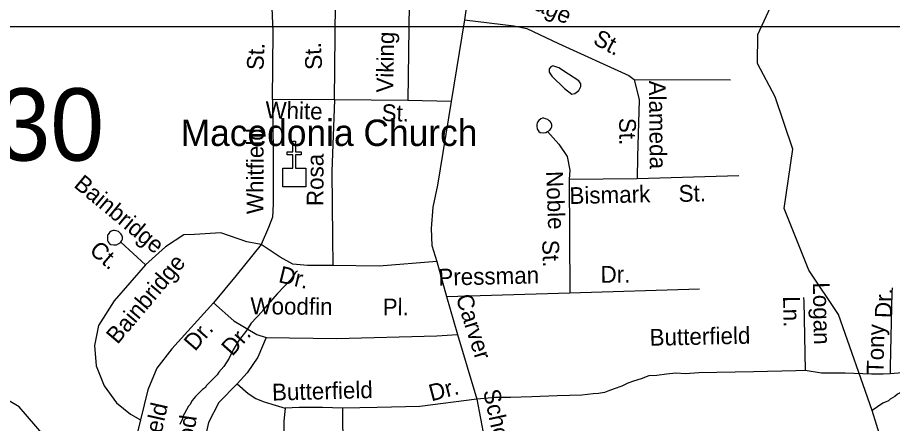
# Model space of a CAD drawing. Extents: x 1547597 to 1699558, y 810033 to 920809.
# Drawn here: x 1639651 to 1644617, y 872498 to 874800 of the extents above; entities that cross this region are included whole.
import ezdxf

# ---------------------------------------------------------------- set-up
doc = ezdxf.new("R2010")
doc.units = 0
for name, color, linetype in [('Exist Cultural Church CELL', 7, 'Continuous'), ('Exist Cultural Church Label', 7, 'Continuous'), ('Exist Hydrographic Creek Single Shore', 7, 'Continuous'), ('Exist Hydrographic Misc Water Feature', 7, 'Continuous'), ('Exist Road Non-System Type 51', 7, 'Continuous'), ('Exist Road Non-System Type 51 Label', 7, 'Continuous'), ('Exist Road Secondary Structure Standard Bridge Number Label', 7, 'Continuous'), ('Map Preparation Inset Cut Line', 7, 'Continuous')]:
    doc.layers.add(name, color=color, linetype=linetype)

msp = doc.modelspace()

# ---------------------------------------------------------------- linework, layer by layer
at = {"layer": 'Exist Cultural Church CELL'}
msp.add_lwpolyline([(1641155.7, 873946.3), (1641212.6, 873946.5), (1641212.6, 874022.6), (1641180.6, 874022.6), (1641180.6, 874038.6), (1641212.6, 874038.6), (1641212.6, 874098.7), (1641228.6, 874098.7), (1641228.6, 874038.6), (1641260.6, 874038.6), (1641260.6, 874022.6), (1641228.6, 874022.6), (1641228.6, 873946.5), (1641286.3, 873946.3), (1641286.3, 873839.9), (1641155.7, 873839.9)], close=True, dxfattribs=at)
at = {"layer": 'Exist Hydrographic Creek Single Shore'}
for points in [[(1644624.3, 872175.8), (1644500.6, 872571.8), (1644310.8, 873116), (1644141.8, 873368.5), (1644001.1, 873716.7), (1644051.4, 874053.1), (1643950, 874351.2), (1643850.7, 874539.6), (1643853.1, 874703.9), (1643970.7, 874963.8), (1643901, 875126.9), (1644173.9, 875716.7), (1644313.5, 876006.1), (1644462.6, 876338.4), (1644843, 877175.9)], [(1642454.1, 868417), (1642405.1, 868493.5), (1642281, 868594.6), (1641965, 868663.3), (1641758, 868782.4), (1641580.7, 869007.2), (1641520.7, 869205.2), (1641382.9, 869583.2), (1641179.1, 869661.2), (1640764, 870020.5), (1640304, 870558.4), (1640133, 870945.9), (1640046, 871354.8), (1640041, 871597.8), (1639947, 872141.3), (1639850, 872373), (1639660.9, 872593.5), (1639487, 872695.6)]]:
    msp.add_lwpolyline(points, dxfattribs=at)
at = {"layer": 'Exist Hydrographic Misc Water Feature'}
for points in [[(1642777.7, 874480), (1642723.8, 874514.6), (1642688.1, 874525.9), (1642676.8, 874521.5), (1642667.3, 874509.3), (1642668.7, 874491.3), (1642684.2, 874467.5), (1642755.6, 874398.7), (1642796.3, 874365.7), (1642814.2, 874369.6), (1642836.6, 874387.2), (1642848.2, 874409.1), (1642848.4, 874424.5), (1642836.3, 874441.6), (1642777.7, 874480)], [(1641239.2, 873362.2), (1641229.1, 873354.4), (1641202.4, 873314.9), (1641127.2, 873236.1), (1641043.7, 873141.6), (1641039.6, 873133.7), (1640976.6, 873066.8), (1640945.8, 873019.3), (1640909, 872971.9), (1640874.1, 872916.5), (1640851.4, 872868.9), (1640822.6, 872821.4), (1640794.1, 872789.8), (1640783.8, 872774.1), (1640720.9, 872711.1), (1640716.8, 872703.2), (1640700.6, 872691.5), (1640660, 872652.1), (1640641.5, 872628.5), (1640629.2, 872604.7), (1640621, 872596.8), (1640588, 872533.4), (1640587.9, 872525.4), (1640571.4, 872493.6)], [(1644784.7, 872853.7), (1644763.1, 872814.3), (1644758.7, 872798.5), (1644707.5, 872719.3), (1644656.7, 872670.2), (1644644.6, 872664.3), (1644630.4, 872650.6), (1644604.2, 872637.1), (1644594.1, 872627.2), (1644561.8, 872613.8), (1644500.6, 872571.8)]]:
    msp.add_lwpolyline(points, dxfattribs=at)
at = {"layer": 'Exist Road Non-System Type 51'}
for points in [[(1641097.9, 874336.3), (1641100.8, 874718.8), (1641095.1, 874857.7), (1641064.1, 874946)], [(1641449.1, 874333.4), (1641454.7, 874883.2)], [(1641873.8, 874877.5), (1641865.3, 874330.6)], [(1642202.4, 874895.5), (1642188.2, 874786.9)], [(1642188.2, 874786.9), (1642111.7, 874324.9)], [(1642188.2, 874786.9), (1642468.5, 874752.8), (1642542.2, 874738.7), (1642720.6, 874653.7), (1643119.8, 874472.3), (1643151, 874449.6)], [(1643151, 874449.6), (1643178.3, 874333.7), (1643169.8, 874010.6), (1643167, 873886.8)], [(1643151, 874449.6), (1643696.5, 874447)], [(1641097.9, 874336.3), (1641100.9, 874034.2), (1641100.9, 873742.3), (1641098, 873668.6), (1641075.4, 873609.1), (1641032.9, 873512.8)], [(1641449.1, 874333.4), (1641097.9, 874336.3)], [(1641449.1, 874333.4), (1641435, 873926.5), (1641437.9, 873552.4), (1641440.7, 873393.7)], [(1641865.3, 874330.6), (1641449.1, 874333.4)], [(1642111.7, 874324.9), (1641865.3, 874330.6)], [(1642111.7, 874324.9), (1642035.3, 873848.8), (1642007, 873725.3), (1641998.6, 873603.5), (1642001.4, 873507.1), (1642029.7, 873416.4)], [(1642659.4, 874153.4), (1642671.8, 874162.2), (1642680, 874172.4), (1642682.9, 874180.6), (1642683.4, 874192), (1642679.2, 874202.5), (1642673.7, 874210.2), (1642668.8, 874215.3), (1642660, 874222.3), (1642648.1, 874226.5), (1642638.1, 874228.7), (1642630.1, 874228.7), (1642620, 874224.9), (1642609.8, 874217.1), (1642601.6, 874207), (1642599.3, 874201.5), (1642597.6, 874193.3), (1642597.5, 874182.7), (1642599.1, 874171.3), (1642601.4, 874165.4), (1642605.5, 874159.7), (1642609.6, 874154.9), (1642616.9, 874148.9), (1642634.8, 874146.7), (1642648.9, 874148.5), (1642659.4, 874153.4)], [(1642659.4, 874153.4), (1642722.4, 874082.3), (1642770.5, 874011.5), (1642784.7, 873935), (1642781.9, 873884)], [(1642781.9, 873884), (1643167, 873886.8)], [(1642781.9, 873884), (1642784.7, 873238.6)], [(1643167, 873886.8), (1643744.7, 873903.8)], [(1640237.3, 873527), (1640243.1, 873536.3), (1640246, 873544.4), (1640246.5, 873555.8), (1640242.3, 873566.3), (1640236.8, 873574), (1640231.9, 873579.1), (1640223.1, 873586.1), (1640211.2, 873590.3), (1640201.2, 873592.5), (1640193.2, 873592.5), (1640183.1, 873588.7), (1640173, 873580.9), (1640164.7, 873570.9), (1640162.4, 873565.3), (1640160.7, 873557.1), (1640160.6, 873546.5), (1640162.2, 873535.1), (1640164.5, 873529.2), (1640168.6, 873523.6), (1640172.7, 873518.7), (1640180, 873512.7), (1640197.9, 873510.6), (1640212, 873512.3), (1640225.1, 873518.6), (1640237.3, 873527)], [(1641032.9, 873512.8), (1640951.9, 873528.1), (1640804.7, 873579.2), (1640654.6, 873570.7), (1640595.1, 873567.8), (1640490.3, 873499.8), (1640377.1, 873397.8)], [(1640377.1, 873397.8), (1640237.3, 873527)], [(1641032.9, 873512.8), (1640892.5, 873338.3), (1640762.2, 873182.4)], [(1641440.7, 873393.7), (1641296.3, 873393.7), (1641214.1, 873402.3), (1641140.5, 873441.9), (1641032.9, 873512.8)], [(1640377.1, 873397.8), (1640198.7, 873193.7), (1640110.9, 873054.9), (1640088.2, 872941.5), (1640096.7, 872825.3), (1640142, 872712), (1640212.8, 872615.6), (1640292.1, 872550.4), (1640348.7, 872519.3)], [(1642029.7, 873416.4), (1641704, 873390.9), (1641440.7, 873393.7)], [(1642029.7, 873416.4), (1642086.3, 873218)], [(1642086.3, 873218), (1642784.7, 873238.6)], [(1642784.7, 873238.6), (1643521, 873261.3)], [(1644613.9, 873268.2), (1644613.2, 873242.4), (1644603.8, 872820.6), (1644604, 872780.9)], [(1640762.2, 873182.4), (1640527.2, 872921.7), (1640442.2, 872811.2), (1640391.2, 872689.3), (1640348.7, 872519.3)], [(1640762.2, 873182.4), (1640878.3, 873080.4), (1641008.6, 873003.9), (1641062.4, 872986.9)], [(1642086.3, 873218), (1642147, 873003.9)], [(1644112, 873212.4), (1644113, 873190.4), (1644120.2, 872798.2)], [(1641062.4, 872986.9), (1641013.8, 872874), (1640954.3, 872786.1), (1640897.7, 872723.8)], [(1641062.4, 872986.9), (1641461.7, 872981.2), (1642030.9, 872995.4), (1642147, 873003.9)], [(1642147, 873003.9), (1642256.7, 872637.1)], [(1644961.3, 872914.1), (1644934.8, 872882.7), (1644914.5, 872865.1), (1644882.2, 872841.7), (1644845.9, 872830.2), (1644811.7, 872818.9), (1644747.4, 872800), (1644671.1, 872785.4), (1644604, 872780.9)], [(1644120.2, 872798.2), (1644068.1, 872797.1), (1643828.1, 872791.3), (1643620.1, 872787.2), (1643518, 872785), (1643442.1, 872780.4), (1643386.1, 872783.3), (1643333.9, 872778.2), (1643280, 872771.3), (1643233.9, 872768), (1643189.5, 872750.9), (1643147.4, 872737.5), (1643115.2, 872726.2), (1643081, 872710.7), (1643036.7, 872695.6), (1643000.4, 872682.3), (1642982.4, 872674.5), (1642948.3, 872669.1), (1642918.2, 872665.8), (1642854.1, 872658.9), (1642714.1, 872655.3), (1642570.1, 872649.8), (1642448, 872646.1), (1642364.1, 872645.6), (1642256.7, 872637.1)], [(1644604, 872780.9), (1644563.1, 872777.4), (1644497.1, 872778.5), (1644347.3, 872783.2), (1644213.2, 872783.7), (1644120.2, 872798.2)], [(1640897.7, 872723.8), (1640793.4, 872617.2), (1640734, 872503.9), (1640700, 872350.8), (1640688.6, 872183.6), (1640666, 872036.3), (1640612.2, 871920.1), (1640538.6, 871823.7), (1640428.1, 871701.9)], [(1640897.7, 872723.8), (1640960.5, 872668.2), (1641003, 872639.9), (1641045.5, 872622.9), (1641093.6, 872608.7), (1641170, 872586.1)], [(1642256.7, 872637.1), (1641935, 872593.9), (1641691.7, 872590), (1641495.4, 872585.8)], [(1642256.7, 872637.1), (1642298.8, 872417.6), (1642338, 872268)], [(1641170, 872586.1), (1641162.1, 872511.5), (1641167.1, 871729.4)], [(1641495.4, 872585.8), (1641381.8, 872590), (1641248.4, 872590), (1641170, 872586.1)], [(1641495.4, 872585.8), (1641495.4, 872519.3), (1641499.8, 872301.6), (1641499.3, 872245.6)], [(1640348.7, 872519.3), (1640283.7, 872257.3), (1640252.5, 872107.1), (1640252.5, 872047.6), (1640252.5, 871988.1)]]:
    msp.add_lwpolyline(points, dxfattribs=at)
at = {"layer": 'Map Preparation Inset Cut Line'}
for points in [[(1633724, 874749.3), (1696240.1, 874749.3), (1696240.1, 917817.4), (1633724, 917817.4)], [(1694128.9, 831307.2), (1633724, 831307.2), (1633724, 874749.3), (1694128.9, 874749.3)]]:
    msp.add_lwpolyline(points, close=True, dxfattribs=at)

# ---------------------------------------------------------------- texts
at = {"layer": 'Exist Cultural Church Label'}
msp.add_text('Macedonia Church', height=150, dxfattribs=at).set_placement((1640577.1, 874071.7))
at = {"layer": 'Exist Road Non-System Type 51 Label'}
for s, rotation, p in [('Page', 335.3741, (1642497.7, 874883.7)), ('St.', 331.8351, (1642910.6, 874653.9)), ('Viking', 88.7327, (1641782.2, 874373.4)), ('St.', 87.3055, (1641046.3, 874499.8)), ('St.', 93.0339, (1641380.5, 874506.2)), ('Alameda', 270.5857, (1643234.3, 874442.3)), ('White', 358.3602, (1641056.6, 874230.1)), ('St.', 358.6665, (1641716.3, 874213.9)), ('St.', 270.5857, (1643065.2, 874231.1)), ('Whitfield', 89.8075, (1641046.2, 873685.3)), ('Rosa', 89.8003, (1641387, 873731)), ('Noble', 272.1343, (1642650.5, 873928.1)), ('Bainbridge', 320.3427, (1639965, 873843.2)), ('Bismark', 1.2788, (1642784.2, 873742.7)), ('St.', 1.157, (1643403.6, 873754.8)), ('Ct.', 319.1909, (1640052.9, 873470.5)), ('St.', 272.1343, (1642627.9, 873537.8)), ('Bainbridge', 49.8266, (1640218.2, 872943.3)), ('Dr.', 346.2614, (1641127.2, 873300.8)), ('Pressman', 1.3444, (1642040.3, 873279.8)), ('Dr.', 0.4626, (1642960.2, 873296.2)), ('Logan', 271.0563, (1644164.7, 873298.1)), ('Carver', 287.622, (1642136.9, 873215.3)), ('Dr.', 88.7258, (1644611.5, 873095.3)), ('Woodfin', 359.4779, (1640972.3, 873118)), ('Pl.', 359.7616, (1641723.3, 873112)), ('Ln.', 271.0563, (1643995.7, 873219.5)), ('Dr.', 49.1429, (1640658.2, 872904)), ('Butterfield', 1.1929, (1643239.1, 872939.1)), ('Tony', 88.7258, (1644565, 872778.2)), ('Dr.', 48.4112, (1640869.9, 872875.7)), ('Butterfield', 1.4736, (1641096.3, 872628.2)), ('Dr.', 14.8586, (1641999.7, 872623.3)), ('School', 282.1866, (1642292.9, 872682.3)), ('Whitfield', 77.3487, (1640398.5, 872128.2)), ('Barkwood', 81.9557, (1640589.9, 871979.2))]:
    msp.add_text(s, height=95, rotation=rotation, dxfattribs=at).set_placement(p)
at = {"layer": 'Exist Road Secondary Structure Standard Bridge Number Label'}
msp.add_text('230', height=410.1, dxfattribs=at).set_placement((1639227.1, 873988.8))

doc.saveas('drawing.dxf')
